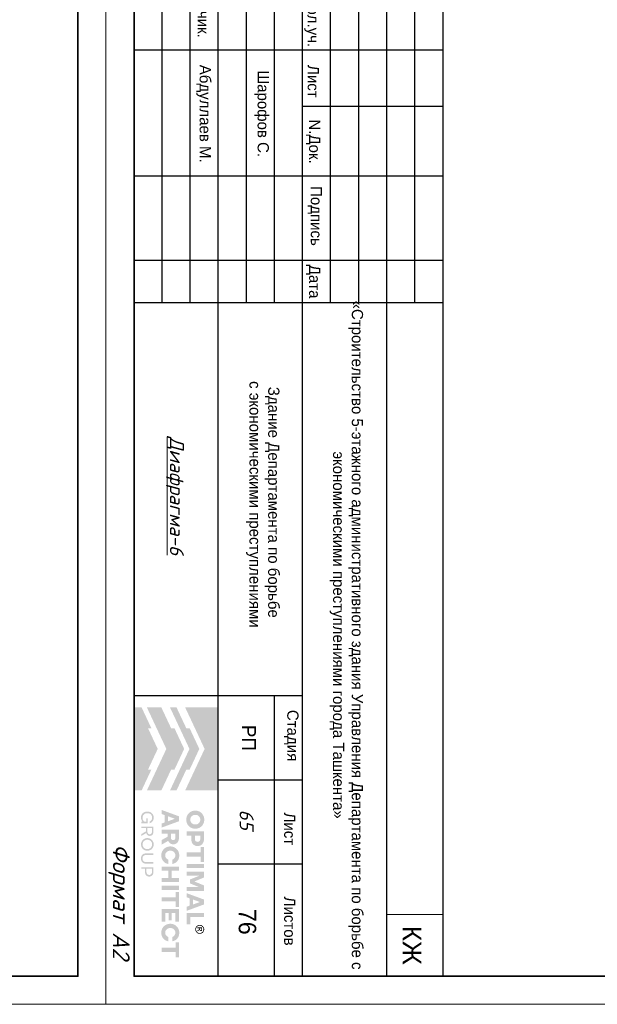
# Model space of a CAD drawing. Header units: millimetres. Extents: x -33345 to 4712671, y -3392 to 121473.
# Tile 1036 of 1056: x 4147090 to 4157375, y 44501 to 62040. Entities that reach past the tile are written whole.
import ezdxf

# ---------------------------------------------------------------- set-up
doc = ezdxf.new("R2010")
doc.units = ezdxf.units.MM
doc.layers.add('_линия', color=7, linetype='Continuous')
doc.layers.add('A Текст', color=250, linetype='Continuous', lineweight=20)
doc.layers.add('Текст', color=7, linetype='Continuous', lineweight=20)
doc.styles.add('ISOCPEUR', font='isocpeui.ttf', dxfattribs={"height": 300})
doc.styles.get("Standard").update_dxf_attribs({"font": 'arial.ttf'})
doc.styles.add('X-U-RW-01$0$StyleROMANS', font='GOTHIC.TTF')
doc.styles.add('Конструктор', font='isocpeui.ttf', dxfattribs={"height": 200})
doc.styles.add('Тохир', font='isocpeui.ttf', dxfattribs={"oblique": 2, "height": 250})

# ---------------------------------------------------------------- blocks, each defined once
blk = doc.blocks.new('srhet')
at = {"lineweight": 20}
blk.add_lwpolyline([(-49807960, 24193266), (-49748560, 24193266), (-49748560, 24235266), (-49807960, 24235266)], close=True, dxfattribs=at)
at = {"lineweight": 35}
blk.add_lwpolyline([(-49805960, 24193766), (-49749060, 24193766), (-49749060, 24234766), (-49805960, 24234766)], close=True, dxfattribs=at)
at = {"layer": '_линия', "color": 18, "lineweight": 0, "insert": (-49751418, 24193689), "char_height": 300, "width": 2427.67, "attachment_point": 1, "style": 'Тохир'}
blk.add_mtext('Формат А2', dxfattribs=at)
blk = doc.blocks.new('logo')
at = {"true_color": 0x90e0ed}
h = blk.add_hatch(color=141, dxfattribs=at)
h.dxf.hatch_style = 1
h.paths.add_polyline_path([(5.672, 5.668), (0.009, 5.668), (0.009, 3.483), (1.425, 4.147), (2.84, 4.81), (4.256, 4.147), (5.672, 3.483)])
at = {"true_color": 0x212121}
h = blk.add_hatch(color=250, dxfattribs=at)
h.dxf.hatch_style = 1
h.paths.add_polyline_path([(8.107, 4.61), (8.086, 4.63), (8.064, 4.649), (8.041, 4.667), (8.017, 4.683), (7.992, 4.699), (7.967, 4.713), (7.94, 4.726), (7.912, 4.738), (7.884, 4.749), (7.855, 4.759), (7.825, 4.766), (7.795, 4.773), (7.763, 4.778), (7.732, 4.782), (7.7, 4.784), (7.667, 4.785), (7.634, 4.784), (7.602, 4.782), (7.571, 4.778), (7.54, 4.773), (7.51, 4.766), (7.48, 4.758), (7.451, 4.749), (7.422, 4.738), (7.394, 4.725), (7.367, 4.712), (7.341, 4.697), (7.316, 4.682), (7.292, 4.665), (7.269, 4.648), (7.247, 4.629), (7.226, 4.609), (7.206, 4.588), (7.187, 4.566), (7.169, 4.544), (7.153, 4.52), (7.137, 4.495), (7.122, 4.47), (7.109, 4.443), (7.097, 4.416), (7.086, 4.387), (7.076, 4.359), (7.068, 4.329), (7.061, 4.299), (7.056, 4.268), (7.053, 4.237), (7.05, 4.205), (7.05, 4.173), (7.05, 4.14), (7.053, 4.108), (7.056, 4.077), (7.061, 4.047), (7.068, 4.016), (7.076, 3.987), (7.086, 3.958), (7.097, 3.93), (7.109, 3.903), (7.122, 3.876), (7.137, 3.85), (7.153, 3.826), (7.169, 3.802), (7.187, 3.779), (7.206, 3.757), (7.226, 3.736), (7.247, 3.716), (7.269, 3.697), (7.292, 3.679), (7.316, 3.662), (7.341, 3.647), (7.367, 3.633), (7.394, 3.619), (7.422, 3.607), (7.451, 3.596), (7.48, 3.587), (7.51, 3.579), (7.54, 3.573), (7.571, 3.568), (7.602, 3.564), (7.634, 3.562), (7.667, 3.561), (7.7, 3.562), (7.732, 3.564), (7.763, 3.568), (7.795, 3.573), (7.825, 3.579), (7.855, 3.587), (7.884, 3.596), (7.912, 3.607), (7.94, 3.619), (7.967, 3.633), (7.992, 3.647), (8.017, 3.662), (8.041, 3.679), (8.064, 3.697), (8.086, 3.716), (8.107, 3.736), (8.127, 3.757), (8.146, 3.779), (8.164, 3.802), (8.181, 3.826), (8.196, 3.85), (8.211, 3.876), (8.224, 3.903), (8.237, 3.93), (8.248, 3.958), (8.257, 3.987), (8.265, 4.016), (8.272, 4.047), (8.277, 4.077), (8.281, 4.108), (8.283, 4.14), (8.284, 4.173), (8.283, 4.205), (8.281, 4.237), (8.277, 4.268), (8.272, 4.299), (8.265, 4.329), (8.257, 4.359), (8.248, 4.387), (8.237, 4.416), (8.224, 4.443), (8.211, 4.47), (8.196, 4.495), (8.181, 4.52), (8.164, 4.544), (8.146, 4.567), (8.127, 4.589)])
h.paths.add_polyline_path([(7.841, 4.464), (7.854, 4.455), (7.867, 4.446), (7.879, 4.436), (7.891, 4.426), (7.902, 4.415), (7.913, 4.403), (7.923, 4.391), (7.933, 4.379), (7.942, 4.366), (7.95, 4.352), (7.958, 4.338), (7.965, 4.324), (7.972, 4.308), (7.977, 4.293), (7.982, 4.277), (7.987, 4.261), (7.99, 4.244), (7.993, 4.228), (7.995, 4.21), (7.996, 4.193), (7.996, 4.175), (7.996, 4.157), (7.995, 4.139), (7.993, 4.121), (7.99, 4.104), (7.987, 4.088), (7.982, 4.071), (7.977, 4.055), (7.972, 4.039), (7.965, 4.024), (7.958, 4.009), (7.95, 3.994), (7.942, 3.981), (7.933, 3.967), (7.923, 3.955), (7.913, 3.942), (7.902, 3.931), (7.891, 3.92), (7.879, 3.909), (7.867, 3.9), (7.854, 3.891), (7.841, 3.882), (7.827, 3.874), (7.813, 3.867), (7.798, 3.86), (7.783, 3.854), (7.767, 3.849), (7.751, 3.844), (7.735, 3.841), (7.718, 3.838), (7.701, 3.836), (7.684, 3.835), (7.667, 3.834), (7.649, 3.835), (7.632, 3.836), (7.615, 3.838), (7.598, 3.841), (7.582, 3.844), (7.566, 3.849), (7.551, 3.854), (7.535, 3.86), (7.521, 3.867), (7.506, 3.874), (7.492, 3.882), (7.479, 3.891), (7.466, 3.9), (7.454, 3.909), (7.442, 3.92), (7.431, 3.931), (7.42, 3.942), (7.41, 3.955), (7.4, 3.967), (7.391, 3.981), (7.383, 3.994), (7.375, 4.009), (7.368, 4.024), (7.362, 4.039), (7.356, 4.055), (7.351, 4.071), (7.347, 4.088), (7.343, 4.104), (7.34, 4.121), (7.338, 4.139), (7.337, 4.157), (7.337, 4.175), (7.337, 4.193), (7.338, 4.21), (7.34, 4.228), (7.343, 4.244), (7.347, 4.261), (7.351, 4.277), (7.356, 4.293), (7.362, 4.308), (7.368, 4.324), (7.375, 4.338), (7.383, 4.352), (7.391, 4.366), (7.4, 4.379), (7.41, 4.391), (7.42, 4.403), (7.431, 4.415), (7.442, 4.426), (7.454, 4.436), (7.466, 4.446), (7.479, 4.455), (7.492, 4.464), (7.506, 4.472), (7.521, 4.479), (7.535, 4.486), (7.551, 4.492), (7.566, 4.497), (7.582, 4.501), (7.598, 4.505), (7.615, 4.508), (7.632, 4.51), (7.649, 4.511), (7.667, 4.511), (7.684, 4.511), (7.701, 4.51), (7.718, 4.508), (7.735, 4.505), (7.751, 4.501), (7.767, 4.497), (7.783, 4.492), (7.798, 4.486), (7.813, 4.479), (7.827, 4.472)], flags=16)
h.paths.add_polyline_path([(9.335, 4.648), (9.319, 4.662), (9.301, 4.675), (9.283, 4.687), (9.264, 4.698), (9.245, 4.709), (9.224, 4.719), (9.203, 4.728), (9.181, 4.736), (9.158, 4.743), (9.134, 4.749), (9.11, 4.755), (9.085, 4.759), (9.059, 4.762), (9.032, 4.765), (9.005, 4.766), (8.977, 4.767), (8.47, 4.767), (8.47, 3.579), (8.75, 3.579), (8.75, 3.898), (8.977, 3.898), (9.005, 3.898), (9.032, 3.9), (9.059, 3.902), (9.085, 3.906), (9.11, 3.91), (9.134, 3.915), (9.158, 3.921), (9.181, 3.928), (9.203, 3.936), (9.224, 3.945), (9.245, 3.954), (9.264, 3.965), (9.283, 3.976), (9.301, 3.988), (9.319, 4.001), (9.335, 4.014), (9.35, 4.029), (9.365, 4.044), (9.379, 4.059), (9.391, 4.076), (9.403, 4.093), (9.414, 4.111), (9.424, 4.13), (9.432, 4.15), (9.44, 4.17), (9.447, 4.191), (9.453, 4.212), (9.458, 4.234), (9.461, 4.257), (9.464, 4.28), (9.466, 4.304), (9.466, 4.329), (9.466, 4.353), (9.464, 4.377), (9.461, 4.401), (9.458, 4.424), (9.453, 4.446), (9.447, 4.468), (9.44, 4.489), (9.432, 4.51), (9.424, 4.53), (9.414, 4.549), (9.403, 4.567), (9.391, 4.585), (9.379, 4.602), (9.365, 4.618), (9.35, 4.633)])
h.paths.add_polyline_path([(8.75, 4.511), (8.959, 4.511), (8.984, 4.511), (9.008, 4.508), (9.031, 4.505), (9.052, 4.499), (9.071, 4.492), (9.09, 4.484), (9.106, 4.474), (9.121, 4.463), (9.135, 4.45), (9.147, 4.436), (9.156, 4.421), (9.165, 4.404), (9.171, 4.387), (9.175, 4.368), (9.178, 4.348), (9.179, 4.327), (9.178, 4.306), (9.175, 4.287), (9.171, 4.268), (9.165, 4.251), (9.156, 4.235), (9.147, 4.22), (9.135, 4.206), (9.121, 4.193), (9.106, 4.182), (9.09, 4.172), (9.071, 4.164), (9.052, 4.157), (9.031, 4.151), (9.008, 4.148), (8.984, 4.145), (8.959, 4.144), (8.75, 4.144)], flags=16)
h.paths.add_polyline_path([(10.558, 4.767), (9.528, 4.767), (9.528, 4.529), (9.904, 4.529), (9.904, 3.579), (10.182, 3.579), (10.182, 4.529), (10.558, 4.529)])
h.paths.add_polyline_path([(10.975, 4.767), (10.695, 4.767), (10.695, 3.579), (10.975, 3.579)])
h.paths.add_polyline_path([(11.611, 4.767), (11.223, 4.767), (11.223, 3.579), (11.498, 3.579), (11.498, 4.426), (11.751, 3.806), (12.012, 3.806), (12.267, 4.426), (12.267, 3.579), (12.542, 3.579), (12.542, 4.767), (12.154, 4.767), (11.882, 4.116)])
h.paths.add_polyline_path([(13.451, 4.767), (13.116, 4.767), (12.68, 3.579), (12.959, 3.579), (13.038, 3.799), (13.529, 3.799), (13.609, 3.579), (13.888, 3.579)])
h.paths.add_polyline_path([(13.285, 4.487), (13.457, 4.01), (13.111, 4.01)], flags=16)
h.paths.add_polyline_path([(14.306, 4.767), (14.026, 4.767), (14.026, 3.579), (14.808, 3.579), (14.808, 3.827), (14.306, 3.827)])
h.paths.add_polyline_path([(15.871, 2.84), (15.857, 2.86), (15.841, 2.879), (15.825, 2.898), (15.808, 2.916), (15.79, 2.933), (15.771, 2.949), (15.752, 2.964), (15.731, 2.978), (15.71, 2.992), (15.688, 3.004), (15.666, 3.016), (15.643, 3.027), (15.619, 3.037), (15.594, 3.046), (15.569, 3.053), (15.543, 3.06), (15.516, 3.066), (15.49, 3.071), (15.462, 3.074), (15.434, 3.077), (15.406, 3.079), (15.377, 3.079), (15.344, 3.078), (15.312, 3.076), (15.281, 3.072), (15.25, 3.067), (15.22, 3.061), (15.191, 3.052), (15.162, 3.043), (15.134, 3.031), (15.106, 3.019), (15.08, 3.005), (15.054, 2.991), (15.03, 2.975), (15.006, 2.958), (14.984, 2.94), (14.962, 2.921), (14.942, 2.901), (14.922, 2.88), (14.903, 2.858), (14.886, 2.835), (14.869, 2.811), (14.854, 2.787), (14.84, 2.761), (14.827, 2.734), (14.815, 2.707), (14.804, 2.679), (14.795, 2.65), (14.787, 2.621), (14.78, 2.591), (14.775, 2.561), (14.772, 2.53), (14.769, 2.499), (14.769, 2.468), (14.769, 2.436), (14.772, 2.405), (14.775, 2.374), (14.78, 2.344), (14.787, 2.314), (14.795, 2.285), (14.804, 2.256), (14.815, 2.228), (14.827, 2.201), (14.84, 2.174), (14.854, 2.149), (14.869, 2.124), (14.886, 2.1), (14.903, 2.077), (14.922, 2.055), (14.942, 2.034), (14.962, 2.014), (14.984, 1.995), (15.006, 1.977), (15.03, 1.96), (15.054, 1.945), (15.08, 1.93), (15.106, 1.916), (15.134, 1.904), (15.162, 1.893), (15.191, 1.883), (15.22, 1.875), (15.25, 1.868), (15.281, 1.863), (15.312, 1.859), (15.344, 1.857), (15.377, 1.856), (15.406, 1.856), (15.434, 1.858), (15.462, 1.861), (15.49, 1.864), (15.516, 1.869), (15.543, 1.875), (15.569, 1.882), (15.594, 1.89), (15.619, 1.898), (15.643, 1.908), (15.666, 1.919), (15.688, 1.931), (15.71, 1.943), (15.731, 1.957), (15.752, 1.971), (15.771, 1.986), (15.79, 2.002), (15.808, 2.019), (15.825, 2.037), (15.841, 2.056), (15.857, 2.075), (15.871, 2.096), (15.885, 2.117), (15.898, 2.139), (15.91, 2.161), (15.921, 2.185), (15.93, 2.209), (15.939, 2.233), (15.947, 2.259), (15.953, 2.284), (15.959, 2.311), (15.964, 2.338), (15.668, 2.338), (15.659, 2.314), (15.649, 2.291), (15.638, 2.269), (15.625, 2.249), (15.61, 2.23), (15.594, 2.213), (15.576, 2.196), (15.557, 2.181), (15.536, 2.168), (15.515, 2.156), (15.493, 2.146), (15.471, 2.138), (15.448, 2.132), (15.424, 2.127), (15.4, 2.125), (15.375, 2.124), (15.358, 2.124), (15.342, 2.125), (15.326, 2.127), (15.31, 2.13), (15.294, 2.134), (15.279, 2.139), (15.264, 2.144), (15.249, 2.15), (15.235, 2.157), (15.221, 2.165), (15.207, 2.173), (15.195, 2.182), (15.182, 2.191), (15.17, 2.201), (15.159, 2.212), (15.148, 2.223), (15.138, 2.235), (15.128, 2.247), (15.119, 2.26), (15.11, 2.273), (15.102, 2.287), (15.094, 2.302), (15.087, 2.316), (15.081, 2.332), (15.075, 2.348), (15.07, 2.364), (15.066, 2.381), (15.062, 2.397), (15.059, 2.414), (15.057, 2.432), (15.056, 2.45), (15.056, 2.468), (15.056, 2.486), (15.057, 2.503), (15.059, 2.521), (15.062, 2.538), (15.066, 2.555), (15.07, 2.571), (15.075, 2.587), (15.081, 2.603), (15.087, 2.619), (15.094, 2.634), (15.102, 2.648), (15.11, 2.662), (15.119, 2.675), (15.128, 2.688), (15.138, 2.7), (15.148, 2.712), (15.159, 2.723), (15.17, 2.734), (15.182, 2.744), (15.195, 2.753), (15.207, 2.762), (15.221, 2.77), (15.235, 2.778), (15.249, 2.785), (15.264, 2.791), (15.279, 2.797), (15.294, 2.801), (15.31, 2.805), (15.326, 2.808), (15.342, 2.81), (15.358, 2.811), (15.375, 2.812), (15.4, 2.811), (15.424, 2.808), (15.448, 2.803), (15.471, 2.797), (15.493, 2.789), (15.515, 2.779), (15.536, 2.767), (15.557, 2.754), (15.576, 2.739), (15.594, 2.722), (15.61, 2.705), (15.625, 2.686), (15.638, 2.666), (15.649, 2.644), (15.659, 2.621), (15.668, 2.597), (15.964, 2.597), (15.959, 2.624), (15.953, 2.651), (15.947, 2.677), (15.939, 2.702), (15.93, 2.726), (15.921, 2.75), (15.91, 2.774), (15.898, 2.796), (15.885, 2.818)])
h.paths.add_polyline_path([(14.632, 3.061), (13.76, 3.061), (13.76, 1.874), (14.632, 1.874), (14.632, 2.122), (14.04, 2.122), (14.04, 2.359), (14.528, 2.359), (14.528, 2.572), (14.04, 2.572), (14.04, 2.813), (14.632, 2.813)])
h.paths.add_polyline_path([(13.624, 3.061), (12.593, 3.061), (12.593, 2.824), (12.969, 2.824), (12.969, 1.874), (13.248, 1.874), (13.248, 2.824), (13.624, 2.824)])
h.paths.add_polyline_path([(12.457, 3.061), (12.177, 3.061), (12.177, 1.874), (12.457, 1.874)])
h.paths.add_polyline_path([(11.929, 3.061), (11.648, 3.061), (11.648, 2.572), (11.147, 2.572), (11.147, 3.061), (10.867, 3.061), (10.867, 1.874), (11.147, 1.874), (11.147, 2.329), (11.648, 2.329), (11.648, 1.874), (11.929, 1.874)])
h.paths.add_polyline_path([(10.624, 2.796), (10.611, 2.818), (10.597, 2.84), (10.583, 2.86), (10.567, 2.879), (10.551, 2.898), (10.534, 2.916), (10.516, 2.933), (10.497, 2.949), (10.477, 2.964), (10.457, 2.978), (10.436, 2.992), (10.414, 3.004), (10.392, 3.016), (10.368, 3.027), (10.344, 3.037), (10.32, 3.046), (10.294, 3.053), (10.269, 3.06), (10.242, 3.066), (10.215, 3.071), (10.188, 3.074), (10.16, 3.077), (10.132, 3.079), (10.103, 3.079), (10.07, 3.078), (10.038, 3.076), (10.007, 3.072), (9.976, 3.067), (9.946, 3.061), (9.917, 3.052), (9.888, 3.043), (9.86, 3.031), (9.832, 3.019), (9.806, 3.005), (9.78, 2.991), (9.756, 2.975), (9.732, 2.958), (9.71, 2.94), (9.688, 2.921), (9.667, 2.901), (9.648, 2.88), (9.629, 2.858), (9.612, 2.835), (9.595, 2.811), (9.58, 2.787), (9.566, 2.761), (9.553, 2.734), (9.541, 2.707), (9.53, 2.679), (9.52, 2.65), (9.512, 2.621), (9.506, 2.591), (9.501, 2.561), (9.497, 2.53), (9.495, 2.499), (9.494, 2.468), (9.495, 2.436), (9.497, 2.405), (9.501, 2.374), (9.506, 2.344), (9.512, 2.314), (9.52, 2.285), (9.53, 2.256), (9.541, 2.228), (9.553, 2.201), (9.566, 2.174), (9.58, 2.149), (9.595, 2.124), (9.612, 2.1), (9.629, 2.077), (9.648, 2.055), (9.667, 2.034), (9.688, 2.014), (9.71, 1.995), (9.732, 1.977), (9.756, 1.96), (9.78, 1.945), (9.806, 1.93), (9.832, 1.916), (9.86, 1.904), (9.888, 1.893), (9.917, 1.883), (9.946, 1.875), (9.976, 1.868), (10.007, 1.863), (10.038, 1.859), (10.07, 1.857), (10.103, 1.856), (10.132, 1.856), (10.16, 1.858), (10.188, 1.861), (10.215, 1.864), (10.242, 1.869), (10.269, 1.875), (10.294, 1.882), (10.32, 1.89), (10.344, 1.898), (10.368, 1.908), (10.392, 1.919), (10.414, 1.931), (10.436, 1.943), (10.457, 1.957), (10.477, 1.971), (10.497, 1.986), (10.516, 2.002), (10.534, 2.019), (10.551, 2.037), (10.567, 2.056), (10.583, 2.075), (10.597, 2.096), (10.611, 2.117), (10.624, 2.139), (10.636, 2.161), (10.646, 2.185), (10.656, 2.209), (10.665, 2.233), (10.673, 2.259), (10.679, 2.284), (10.685, 2.311), (10.689, 2.338), (10.393, 2.338), (10.385, 2.314), (10.375, 2.291), (10.364, 2.269), (10.351, 2.249), (10.336, 2.23), (10.32, 2.213), (10.302, 2.196), (10.282, 2.181), (10.262, 2.168), (10.241, 2.156), (10.219, 2.146), (10.197, 2.138), (10.174, 2.132), (10.15, 2.127), (10.126, 2.125), (10.101, 2.124), (10.084, 2.124), (10.068, 2.125), (10.052, 2.127), (10.036, 2.13), (10.02, 2.134), (10.005, 2.139), (9.99, 2.144), (9.975, 2.15), (9.961, 2.157), (9.947, 2.165), (9.933, 2.173), (9.92, 2.182), (9.908, 2.191), (9.896, 2.201), (9.885, 2.212), (9.874, 2.223), (9.864, 2.235), (9.854, 2.247), (9.844, 2.26), (9.836, 2.273), (9.828, 2.287), (9.82, 2.302), (9.813, 2.316), (9.806, 2.332), (9.801, 2.348), (9.796, 2.364), (9.791, 2.381), (9.788, 2.397), (9.785, 2.414), (9.783, 2.432), (9.782, 2.45), (9.782, 2.468), (9.782, 2.486), (9.783, 2.503), (9.785, 2.521), (9.788, 2.538), (9.791, 2.555), (9.796, 2.571), (9.801, 2.587), (9.806, 2.603), (9.813, 2.619), (9.82, 2.634), (9.828, 2.648), (9.836, 2.662), (9.844, 2.675), (9.854, 2.688), (9.864, 2.7), (9.874, 2.712), (9.885, 2.723), (9.896, 2.734), (9.908, 2.744), (9.92, 2.753), (9.933, 2.762), (9.947, 2.77), (9.961, 2.778), (9.975, 2.785), (9.99, 2.791), (10.005, 2.797), (10.02, 2.801), (10.036, 2.805), (10.052, 2.808), (10.068, 2.81), (10.084, 2.811), (10.101, 2.812), (10.126, 2.811), (10.15, 2.808), (10.174, 2.803), (10.197, 2.797), (10.219, 2.789), (10.241, 2.779), (10.262, 2.767), (10.282, 2.754), (10.302, 2.739), (10.32, 2.722), (10.336, 2.705), (10.351, 2.686), (10.364, 2.666), (10.375, 2.644), (10.385, 2.621), (10.393, 2.597), (10.689, 2.597), (10.685, 2.624), (10.679, 2.651), (10.673, 2.677), (10.665, 2.702), (10.656, 2.726), (10.646, 2.75), (10.636, 2.774)])
h.paths.add_polyline_path([(9.251, 2.936), (9.221, 2.962), (9.189, 2.986), (9.153, 3.006), (9.113, 3.023), (9.07, 3.037), (9.024, 3.047), (8.974, 3.055), (8.921, 3.06), (8.865, 3.061), (8.347, 3.061), (8.347, 1.874), (8.628, 1.874), (8.628, 2.294), (8.826, 2.294), (9.057, 1.874), (9.372, 1.874), (9.108, 2.335), (9.136, 2.346), (9.162, 2.359), (9.187, 2.374), (9.21, 2.39), (9.231, 2.407), (9.25, 2.425), (9.268, 2.445), (9.284, 2.466), (9.299, 2.488), (9.311, 2.512), (9.322, 2.537), (9.33, 2.563), (9.337, 2.59), (9.342, 2.619), (9.345, 2.649), (9.346, 2.68), (9.344, 2.725), (9.338, 2.766), (9.328, 2.805), (9.315, 2.842), (9.297, 2.876), (9.276, 2.907)])
h.paths.add_polyline_path([(8.949, 2.802), (8.967, 2.796), (8.984, 2.789), (8.999, 2.781), (9.012, 2.772), (9.024, 2.761), (9.035, 2.75), (9.044, 2.737), (9.051, 2.724), (9.056, 2.709), (9.06, 2.693), (9.063, 2.677), (9.064, 2.659), (9.063, 2.642), (9.06, 2.626), (9.056, 2.61), (9.051, 2.596), (9.044, 2.582), (9.035, 2.57), (9.024, 2.559), (9.012, 2.548), (8.999, 2.539), (8.984, 2.531), (8.967, 2.524), (8.949, 2.518), (8.93, 2.514), (8.909, 2.511), (8.887, 2.509), (8.863, 2.508), (8.628, 2.508), (8.628, 2.812), (8.863, 2.812), (8.887, 2.811), (8.909, 2.809), (8.93, 2.806)], flags=16)
h.paths.add_polyline_path([(7.773, 3.061), (7.438, 3.061), (7.002, 1.874), (7.28, 1.874), (7.36, 2.093), (7.851, 2.093), (7.931, 1.874), (8.209, 1.874)])
h.paths.add_polyline_path([(7.606, 2.781), (7.778, 2.304), (7.433, 2.304)], flags=16)
h.paths.add_polyline_path([(17.059, 3.061), (16.029, 3.061), (16.029, 2.824), (16.405, 2.824), (16.405, 1.874), (16.683, 1.874), (16.683, 2.824), (17.059, 2.824)])
at = {"true_color": 0xa7a9ac}
h = blk.add_hatch(color=253, dxfattribs=at)
h.dxf.hatch_style = 1
h.paths.add_polyline_path([(15.277, 4.754), (15.255, 4.763), (15.232, 4.77), (15.208, 4.776), (15.185, 4.779), (15.164, 4.781), (15.162, 4.781), (15.138, 4.781), (15.127, 4.78), (15.114, 4.779), (15.101, 4.777), (15.088, 4.775), (15.076, 4.772), (15.063, 4.769), (15.05, 4.765), (15.038, 4.76), (15.026, 4.755), (14.997, 4.739), (14.969, 4.721), (14.945, 4.701), (14.923, 4.679), (14.903, 4.654), (14.886, 4.628), (14.872, 4.599), (14.86, 4.567), (14.856, 4.553), (14.853, 4.539), (14.85, 4.525), (14.848, 4.51), (14.847, 4.496), (14.847, 4.481), (14.847, 4.466), (14.848, 4.452), (14.851, 4.426), (14.857, 4.402), (14.864, 4.378), (14.873, 4.355), (14.884, 4.333), (14.896, 4.312), (14.911, 4.291), (14.928, 4.272), (14.94, 4.259), (14.954, 4.247), (14.968, 4.236), (14.982, 4.225), (14.997, 4.216), (15.013, 4.207), (15.029, 4.2), (15.046, 4.193), (15.064, 4.187), (15.082, 4.182), (15.1, 4.179), (15.119, 4.176), (15.14, 4.175), (15.16, 4.175), (15.181, 4.176), (15.202, 4.179), (15.222, 4.183), (15.241, 4.188), (15.26, 4.195), (15.279, 4.203), (15.297, 4.212), (15.314, 4.222), (15.331, 4.234), (15.347, 4.247), (15.364, 4.263), (15.38, 4.28), (15.395, 4.298), (15.408, 4.317), (15.419, 4.337), (15.429, 4.358), (15.437, 4.38), (15.444, 4.403), (15.448, 4.418), (15.45, 4.433), (15.452, 4.448), (15.453, 4.463), (15.454, 4.466), (15.454, 4.49), (15.453, 4.501), (15.45, 4.523), (15.446, 4.544), (15.441, 4.565), (15.434, 4.586), (15.426, 4.605), (15.416, 4.624), (15.405, 4.643), (15.392, 4.661), (15.38, 4.676), (15.368, 4.69), (15.354, 4.703), (15.34, 4.715), (15.326, 4.726), (15.31, 4.736), (15.294, 4.745)])
h.paths.add_polyline_path([(15.249, 4.711), (15.292, 4.687), (15.329, 4.657), (15.36, 4.619), (15.383, 4.576), (15.398, 4.529), (15.403, 4.478), (15.398, 4.427), (15.383, 4.379), (15.36, 4.336), (15.329, 4.299), (15.291, 4.268), (15.248, 4.245), (15.2, 4.23), (15.149, 4.225), (15.099, 4.23), (15.051, 4.245), (15.009, 4.268), (14.971, 4.299), (14.941, 4.337), (14.917, 4.38), (14.903, 4.427), (14.897, 4.478), (14.903, 4.529), (14.917, 4.576), (14.941, 4.619), (14.972, 4.657), (15.009, 4.688), (15.052, 4.711), (15.099, 4.726), (15.15, 4.731), (15.201, 4.726)], flags=16)
h.paths.add_polyline_path([(15.197, 4.632), (15.209, 4.629), (15.219, 4.625), (15.227, 4.621), (15.235, 4.616), (15.242, 4.61), (15.249, 4.603), (15.254, 4.596), (15.259, 4.587), (15.263, 4.578), (15.267, 4.565), (15.269, 4.553), (15.269, 4.541), (15.267, 4.529), (15.264, 4.518), (15.259, 4.507), (15.252, 4.496), (15.244, 4.486), (15.238, 4.48), (15.232, 4.475), (15.225, 4.471), (15.218, 4.467), (15.211, 4.464), (15.203, 4.461), (15.196, 4.459), (15.187, 4.458), (15.177, 4.456), (15.177, 4.456), (15.189, 4.449), (15.197, 4.445), (15.203, 4.439), (15.209, 4.433), (15.215, 4.426), (15.226, 4.413), (15.235, 4.399), (15.245, 4.386), (15.254, 4.372), (15.29, 4.313), (15.291, 4.311), (15.289, 4.31), (15.23, 4.31), (15.226, 4.312), (15.182, 4.389), (15.157, 4.425), (15.152, 4.43), (15.147, 4.435), (15.141, 4.439), (15.135, 4.442), (15.129, 4.445), (15.122, 4.447), (15.115, 4.448), (15.107, 4.448), (15.072, 4.449), (15.07, 4.449), (15.07, 4.311), (15.018, 4.311), (15.018, 4.636), (15.02, 4.637), (15.161, 4.635), (15.173, 4.635), (15.185, 4.634)], flags=0)
h.paths.add_polyline_path([(15.178, 4.588), (15.187, 4.584), (15.196, 4.579), (15.2, 4.576), (15.203, 4.572), (15.206, 4.568), (15.209, 4.564), (15.211, 4.559), (15.212, 4.554), (15.213, 4.549), (15.213, 4.544), (15.213, 4.538), (15.212, 4.533), (15.211, 4.528), (15.209, 4.523), (15.206, 4.518), (15.203, 4.514), (15.199, 4.51), (15.195, 4.506), (15.19, 4.503), (15.184, 4.5), (15.178, 4.499), (15.173, 4.497), (15.161, 4.495), (15.15, 4.494), (15.138, 4.494), (15.127, 4.494), (15.074, 4.493), (15.071, 4.493), (15.071, 4.592), (15.096, 4.592), (15.159, 4.591), (15.169, 4.59)], flags=0)
h.paths.add_polyline_path([(15.267, 4.565), (15.263, 4.578), (15.259, 4.587), (15.254, 4.596), (15.249, 4.603), (15.242, 4.61), (15.235, 4.616), (15.227, 4.621), (15.219, 4.625), (15.209, 4.629), (15.197, 4.632), (15.185, 4.634), (15.173, 4.635), (15.161, 4.635), (15.02, 4.637), (15.018, 4.636), (15.018, 4.311), (15.07, 4.311), (15.07, 4.449), (15.072, 4.449), (15.107, 4.448), (15.115, 4.448), (15.122, 4.447), (15.129, 4.445), (15.135, 4.442), (15.141, 4.439), (15.147, 4.435), (15.152, 4.43), (15.157, 4.425), (15.182, 4.389), (15.226, 4.312), (15.23, 4.31), (15.289, 4.31), (15.291, 4.311), (15.29, 4.313), (15.254, 4.372), (15.245, 4.386), (15.235, 4.399), (15.226, 4.413), (15.215, 4.426), (15.209, 4.433), (15.203, 4.439), (15.197, 4.445), (15.189, 4.449), (15.177, 4.456), (15.187, 4.458), (15.196, 4.459), (15.203, 4.461), (15.211, 4.464), (15.218, 4.467), (15.225, 4.471), (15.232, 4.475), (15.238, 4.48), (15.244, 4.486), (15.252, 4.496), (15.259, 4.507), (15.264, 4.518), (15.267, 4.529), (15.269, 4.541), (15.269, 4.553)], flags=0)
at = {"true_color": 0x1f2877}
h = blk.add_hatch(color=166, dxfattribs=at)
h.dxf.hatch_style = 1
h.paths.add_polyline_path([(2.84, 4.449), (1.425, 3.786), (1.425, 3.558), (0.009, 2.894), (0.009, 2.448), (1.425, 3.112), (2.84, 3.775), (4.256, 3.112), (5.672, 2.448), (5.672, 2.894), (4.256, 3.558), (4.256, 3.786)])
h.paths.add_polyline_path([(2.84, 3.415), (1.425, 2.751), (1.425, 2.523), (0.009, 1.86), (0.009, 0.873), (1.425, 1.536), (2.84, 2.199), (4.256, 1.536), (5.672, 0.873), (5.672, 1.86), (4.256, 2.523), (4.256, 2.751)])
h.paths.add_polyline_path([(2.84, 1.611), (1.425, 0.947), (1.425, 1.176), (0.009, 0.512), (0.009, 0.005), (5.672, 0.005), (5.672, 0.512), (4.256, 1.176), (4.256, 0.947)])
at = {"true_color": 0xa7a9ac}
h = blk.add_hatch(color=253, dxfattribs=at)
h.dxf.hatch_style = 1
h.paths.add_polyline_path([(15.242, 4.61), (15.235, 4.616), (15.227, 4.621), (15.219, 4.625), (15.209, 4.629), (15.197, 4.632), (15.185, 4.634), (15.173, 4.635), (15.161, 4.635), (15.02, 4.637), (15.018, 4.636), (15.018, 4.311), (15.07, 4.311), (15.07, 4.449), (15.072, 4.449), (15.107, 4.448), (15.115, 4.448), (15.122, 4.447), (15.129, 4.445), (15.135, 4.442), (15.141, 4.439), (15.147, 4.435), (15.152, 4.43), (15.157, 4.425), (15.182, 4.389), (15.226, 4.312), (15.23, 4.31), (15.289, 4.31), (15.291, 4.311), (15.29, 4.313), (15.254, 4.372), (15.245, 4.386), (15.235, 4.399), (15.226, 4.413), (15.215, 4.426), (15.209, 4.433), (15.203, 4.439), (15.197, 4.445), (15.189, 4.449), (15.177, 4.456), (15.187, 4.458), (15.196, 4.459), (15.203, 4.461), (15.211, 4.464), (15.218, 4.467), (15.225, 4.471), (15.232, 4.475), (15.238, 4.48), (15.244, 4.486), (15.252, 4.496), (15.259, 4.507), (15.264, 4.518), (15.267, 4.529), (15.269, 4.541), (15.269, 4.553), (15.267, 4.565), (15.263, 4.578), (15.259, 4.587), (15.254, 4.596), (15.249, 4.603)])
h.paths.add_polyline_path([(15.169, 4.59), (15.178, 4.588), (15.187, 4.584), (15.196, 4.579), (15.2, 4.576), (15.203, 4.572), (15.206, 4.568), (15.209, 4.564), (15.211, 4.559), (15.212, 4.554), (15.213, 4.549), (15.213, 4.544), (15.213, 4.538), (15.212, 4.533), (15.211, 4.528), (15.209, 4.523), (15.206, 4.518), (15.203, 4.514), (15.199, 4.51), (15.195, 4.506), (15.19, 4.503), (15.184, 4.5), (15.178, 4.499), (15.173, 4.497), (15.161, 4.495), (15.15, 4.494), (15.138, 4.494), (15.127, 4.494), (15.074, 4.493), (15.071, 4.493), (15.071, 4.592), (15.096, 4.592), (15.159, 4.591)], flags=16)
h = blk.add_hatch(color=253, dxfattribs=at)
h.dxf.hatch_style = 1
h.paths.add_polyline_path([(7.824, 1.219), (7.813, 1.23), (7.803, 1.24), (7.791, 1.249), (7.78, 1.258), (7.768, 1.267), (7.756, 1.275), (7.743, 1.283), (7.73, 1.29), (7.716, 1.297), (7.703, 1.303), (7.688, 1.309), (7.674, 1.314), (7.659, 1.319), (7.644, 1.323), (7.628, 1.326), (7.613, 1.329), (7.597, 1.332), (7.581, 1.334), (7.564, 1.335), (7.547, 1.336), (7.53, 1.336), (7.506, 1.335), (7.483, 1.334), (7.461, 1.331), (7.439, 1.328), (7.417, 1.323), (7.396, 1.317), (7.376, 1.31), (7.356, 1.302), (7.337, 1.293), (7.319, 1.284), (7.301, 1.273), (7.284, 1.262), (7.268, 1.25), (7.253, 1.237), (7.238, 1.224), (7.224, 1.21), (7.211, 1.195), (7.199, 1.179), (7.187, 1.163), (7.176, 1.146), (7.166, 1.129), (7.157, 1.11), (7.149, 1.092), (7.141, 1.073), (7.134, 1.053), (7.128, 1.033), (7.124, 1.012), (7.119, 0.991), (7.116, 0.97), (7.114, 0.949), (7.113, 0.927), (7.112, 0.904), (7.113, 0.88), (7.114, 0.857), (7.116, 0.834), (7.12, 0.811), (7.124, 0.789), (7.129, 0.768), (7.135, 0.747), (7.142, 0.727), (7.15, 0.707), (7.159, 0.688), (7.168, 0.67), (7.178, 0.652), (7.189, 0.636), (7.201, 0.62), (7.214, 0.605), (7.227, 0.59), (7.241, 0.577), (7.255, 0.564), (7.271, 0.552), (7.286, 0.54), (7.303, 0.53), (7.32, 0.52), (7.338, 0.511), (7.357, 0.503), (7.376, 0.496), (7.396, 0.49), (7.416, 0.485), (7.436, 0.48), (7.458, 0.477), (7.479, 0.475), (7.501, 0.473), (7.524, 0.473), (7.546, 0.473), (7.567, 0.474), (7.588, 0.476), (7.608, 0.479), (7.627, 0.483), (7.646, 0.488), (7.664, 0.493), (7.682, 0.5), (7.699, 0.507), (7.716, 0.514), (7.732, 0.523), (7.747, 0.532), (7.761, 0.541), (7.775, 0.551), (7.789, 0.562), (7.802, 0.574), (7.802, 0.485), (7.911, 0.485), (7.911, 0.921), (7.578, 0.921), (7.578, 0.827), (7.802, 0.827), (7.802, 0.709), (7.794, 0.695), (7.785, 0.681), (7.774, 0.668), (7.763, 0.656), (7.75, 0.645), (7.735, 0.634), (7.72, 0.624), (7.703, 0.615), (7.685, 0.606), (7.666, 0.599), (7.647, 0.593), (7.627, 0.588), (7.606, 0.584), (7.585, 0.581), (7.563, 0.58), (7.54, 0.579), (7.522, 0.579), (7.505, 0.58), (7.488, 0.582), (7.472, 0.585), (7.456, 0.588), (7.441, 0.592), (7.425, 0.597), (7.411, 0.602), (7.396, 0.608), (7.383, 0.615), (7.369, 0.622), (7.357, 0.63), (7.345, 0.639), (7.333, 0.648), (7.322, 0.658), (7.311, 0.668), (7.301, 0.679), (7.292, 0.69), (7.283, 0.702), (7.275, 0.715), (7.267, 0.728), (7.26, 0.741), (7.253, 0.756), (7.247, 0.77), (7.242, 0.786), (7.237, 0.801), (7.234, 0.817), (7.23, 0.834), (7.228, 0.851), (7.226, 0.868), (7.225, 0.886), (7.225, 0.904), (7.225, 0.921), (7.226, 0.938), (7.228, 0.954), (7.23, 0.97), (7.233, 0.986), (7.236, 1.001), (7.24, 1.016), (7.245, 1.031), (7.25, 1.046), (7.256, 1.06), (7.262, 1.074), (7.27, 1.087), (7.277, 1.099), (7.285, 1.112), (7.294, 1.123), (7.304, 1.135), (7.314, 1.145), (7.324, 1.155), (7.335, 1.165), (7.347, 1.174), (7.359, 1.182), (7.371, 1.19), (7.385, 1.197), (7.398, 1.204), (7.412, 1.21), (7.427, 1.215), (7.442, 1.22), (7.458, 1.223), (7.474, 1.226), (7.49, 1.228), (7.508, 1.229), (7.525, 1.23), (7.547, 1.229), (7.569, 1.227), (7.59, 1.224), (7.61, 1.219), (7.629, 1.214), (7.648, 1.207), (7.667, 1.199), (7.684, 1.189), (7.701, 1.178), (7.716, 1.166), (7.73, 1.154), (7.743, 1.14), (7.755, 1.125), (7.765, 1.109), (7.775, 1.091), (7.783, 1.073), (7.908, 1.073), (7.903, 1.089), (7.897, 1.104), (7.891, 1.118), (7.884, 1.132), (7.877, 1.146), (7.869, 1.159), (7.861, 1.172), (7.852, 1.185), (7.843, 1.197), (7.834, 1.208)])
h.paths.add_polyline_path([(8.756, 1.163), (8.751, 1.175), (8.746, 1.187), (8.74, 1.198), (8.733, 1.208), (8.725, 1.219), (8.717, 1.229), (8.709, 1.238), (8.7, 1.247), (8.69, 1.255), (8.68, 1.263), (8.669, 1.271), (8.658, 1.278), (8.646, 1.285), (8.634, 1.291), (8.621, 1.296), (8.608, 1.301), (8.594, 1.306), (8.579, 1.31), (8.565, 1.314), (8.549, 1.317), (8.534, 1.319), (8.517, 1.321), (8.501, 1.322), (8.484, 1.323), (8.466, 1.323), (8.136, 1.323), (8.136, 0.485), (8.245, 0.485), (8.245, 0.814), (8.464, 0.814), (8.654, 0.485), (8.783, 0.485), (8.579, 0.828), (8.602, 0.835), (8.623, 0.843), (8.643, 0.853), (8.662, 0.863), (8.679, 0.875), (8.695, 0.888), (8.709, 0.902), (8.723, 0.917), (8.734, 0.933), (8.744, 0.95), (8.753, 0.968), (8.76, 0.986), (8.766, 1.006), (8.769, 1.026), (8.772, 1.047), (8.773, 1.07), (8.772, 1.084), (8.771, 1.098), (8.77, 1.112), (8.767, 1.125), (8.764, 1.138), (8.761, 1.151)])
h.paths.add_polyline_path([(8.245, 1.223), (8.455, 1.223), (8.479, 1.223), (8.501, 1.221), (8.522, 1.218), (8.541, 1.213), (8.56, 1.207), (8.577, 1.2), (8.592, 1.192), (8.606, 1.182), (8.619, 1.171), (8.63, 1.159), (8.639, 1.146), (8.647, 1.132), (8.653, 1.117), (8.657, 1.101), (8.659, 1.084), (8.66, 1.066), (8.659, 1.047), (8.657, 1.03), (8.653, 1.014), (8.647, 0.999), (8.639, 0.985), (8.63, 0.972), (8.619, 0.96), (8.606, 0.949), (8.592, 0.94), (8.577, 0.931), (8.56, 0.924), (8.541, 0.918), (8.522, 0.914), (8.501, 0.911), (8.479, 0.909), (8.455, 0.908), (8.245, 0.908)], flags=16)
h.paths.add_polyline_path([(9.702, 1.165), (9.689, 1.181), (9.676, 1.197), (9.662, 1.212), (9.647, 1.226), (9.631, 1.239), (9.615, 1.252), (9.598, 1.263), (9.581, 1.274), (9.563, 1.285), (9.544, 1.294), (9.525, 1.303), (9.505, 1.311), (9.484, 1.317), (9.464, 1.323), (9.443, 1.328), (9.421, 1.331), (9.399, 1.334), (9.377, 1.336), (9.355, 1.336), (9.332, 1.336), (9.31, 1.334), (9.288, 1.331), (9.266, 1.328), (9.245, 1.323), (9.225, 1.317), (9.204, 1.311), (9.184, 1.303), (9.165, 1.294), (9.146, 1.285), (9.128, 1.274), (9.111, 1.263), (9.094, 1.252), (9.078, 1.239), (9.062, 1.226), (9.047, 1.212), (9.033, 1.197), (9.02, 1.181), (9.007, 1.165), (8.995, 1.148), (8.984, 1.131), (8.974, 1.113), (8.965, 1.094), (8.956, 1.075), (8.948, 1.055), (8.941, 1.034), (8.936, 1.014), (8.931, 0.993), (8.928, 0.971), (8.925, 0.949), (8.923, 0.927), (8.923, 0.904), (8.923, 0.882), (8.925, 0.859), (8.928, 0.838), (8.931, 0.816), (8.936, 0.795), (8.941, 0.774), (8.948, 0.754), (8.956, 0.734), (8.965, 0.715), (8.974, 0.696), (8.984, 0.678), (8.995, 0.66), (9.007, 0.644), (9.02, 0.628), (9.033, 0.612), (9.047, 0.597), (9.062, 0.583), (9.078, 0.57), (9.094, 0.557), (9.111, 0.545), (9.128, 0.534), (9.146, 0.524), (9.165, 0.514), (9.184, 0.506), (9.204, 0.498), (9.225, 0.491), (9.245, 0.486), (9.266, 0.481), (9.288, 0.477), (9.31, 0.475), (9.332, 0.473), (9.355, 0.473), (9.377, 0.473), (9.399, 0.475), (9.421, 0.477), (9.443, 0.481), (9.464, 0.486), (9.484, 0.491), (9.505, 0.498), (9.525, 0.506), (9.544, 0.514), (9.563, 0.524), (9.581, 0.534), (9.598, 0.545), (9.615, 0.557), (9.631, 0.57), (9.647, 0.583), (9.662, 0.597), (9.676, 0.612), (9.689, 0.628), (9.702, 0.644), (9.714, 0.66), (9.725, 0.678), (9.735, 0.696), (9.744, 0.715), (9.753, 0.734), (9.761, 0.754), (9.768, 0.774), (9.773, 0.795), (9.778, 0.816), (9.782, 0.838), (9.784, 0.859), (9.786, 0.882), (9.786, 0.904), (9.786, 0.927), (9.784, 0.949), (9.782, 0.971), (9.778, 0.993), (9.773, 1.014), (9.768, 1.034), (9.761, 1.055), (9.753, 1.075), (9.744, 1.094), (9.735, 1.113), (9.725, 1.131), (9.714, 1.148)])
h.paths.add_polyline_path([(9.126, 1.137), (9.136, 1.148), (9.148, 1.158), (9.16, 1.167), (9.172, 1.176), (9.185, 1.184), (9.198, 1.192), (9.212, 1.199), (9.227, 1.205), (9.242, 1.211), (9.257, 1.216), (9.272, 1.22), (9.288, 1.223), (9.304, 1.226), (9.321, 1.228), (9.337, 1.229), (9.355, 1.23), (9.372, 1.229), (9.388, 1.228), (9.405, 1.226), (9.421, 1.223), (9.437, 1.22), (9.452, 1.216), (9.467, 1.211), (9.482, 1.205), (9.497, 1.199), (9.511, 1.192), (9.524, 1.184), (9.537, 1.176), (9.549, 1.167), (9.561, 1.158), (9.573, 1.148), (9.583, 1.137), (9.594, 1.126), (9.604, 1.114), (9.613, 1.102), (9.621, 1.089), (9.629, 1.076), (9.637, 1.063), (9.644, 1.048), (9.65, 1.034), (9.655, 1.019), (9.66, 1.003), (9.664, 0.988), (9.668, 0.972), (9.67, 0.955), (9.672, 0.939), (9.673, 0.922), (9.674, 0.904), (9.673, 0.887), (9.672, 0.87), (9.67, 0.853), (9.668, 0.837), (9.664, 0.821), (9.66, 0.805), (9.655, 0.79), (9.65, 0.775), (9.644, 0.76), (9.637, 0.746), (9.629, 0.732), (9.621, 0.719), (9.613, 0.707), (9.604, 0.694), (9.594, 0.683), (9.583, 0.672), (9.573, 0.661), (9.561, 0.651), (9.549, 0.641), (9.537, 0.633), (9.524, 0.624), (9.511, 0.617), (9.497, 0.61), (9.482, 0.603), (9.467, 0.598), (9.452, 0.593), (9.437, 0.589), (9.421, 0.585), (9.405, 0.582), (9.388, 0.581), (9.372, 0.579), (9.355, 0.579), (9.337, 0.579), (9.321, 0.581), (9.304, 0.582), (9.288, 0.585), (9.272, 0.589), (9.257, 0.593), (9.242, 0.598), (9.227, 0.603), (9.212, 0.61), (9.198, 0.617), (9.185, 0.624), (9.172, 0.633), (9.16, 0.641), (9.148, 0.651), (9.136, 0.661), (9.126, 0.672), (9.115, 0.683), (9.105, 0.694), (9.096, 0.707), (9.088, 0.719), (9.08, 0.732), (9.072, 0.746), (9.065, 0.76), (9.059, 0.775), (9.054, 0.79), (9.049, 0.805), (9.045, 0.821), (9.041, 0.837), (9.039, 0.853), (9.037, 0.87), (9.036, 0.887), (9.035, 0.904), (9.036, 0.922), (9.037, 0.939), (9.039, 0.955), (9.041, 0.972), (9.045, 0.988), (9.049, 1.003), (9.054, 1.019), (9.059, 1.034), (9.065, 1.048), (9.072, 1.063), (9.08, 1.076), (9.088, 1.089), (9.096, 1.102), (9.105, 1.114), (9.115, 1.126)], flags=16)
h.paths.add_polyline_path([(10.079, 1.323), (9.97, 1.323), (9.97, 0.817), (9.97, 0.797), (9.972, 0.778), (9.973, 0.759), (9.976, 0.741), (9.979, 0.723), (9.983, 0.705), (9.988, 0.689), (9.994, 0.672), (10, 0.656), (10.007, 0.641), (10.015, 0.627), (10.023, 0.613), (10.032, 0.6), (10.042, 0.587), (10.052, 0.575), (10.063, 0.564), (10.074, 0.553), (10.086, 0.543), (10.099, 0.534), (10.113, 0.525), (10.127, 0.517), (10.141, 0.51), (10.156, 0.503), (10.172, 0.496), (10.189, 0.491), (10.205, 0.486), (10.223, 0.482), (10.241, 0.479), (10.259, 0.476), (10.278, 0.474), (10.298, 0.473), (10.318, 0.473), (10.338, 0.473), (10.358, 0.474), (10.377, 0.476), (10.395, 0.479), (10.413, 0.482), (10.43, 0.486), (10.447, 0.491), (10.464, 0.496), (10.479, 0.503), (10.495, 0.51), (10.509, 0.517), (10.523, 0.525), (10.536, 0.534), (10.549, 0.543), (10.561, 0.553), (10.573, 0.564), (10.583, 0.575), (10.593, 0.587), (10.603, 0.6), (10.612, 0.613), (10.62, 0.627), (10.628, 0.641), (10.635, 0.656), (10.641, 0.672), (10.646, 0.689), (10.651, 0.705), (10.655, 0.723), (10.659, 0.741), (10.661, 0.759), (10.663, 0.778), (10.664, 0.797), (10.665, 0.817), (10.665, 1.323), (10.556, 1.323), (10.556, 0.817), (10.555, 0.788), (10.552, 0.761), (10.547, 0.736), (10.54, 0.713), (10.531, 0.691), (10.521, 0.671), (10.508, 0.653), (10.494, 0.636), (10.477, 0.621), (10.46, 0.608), (10.44, 0.597), (10.419, 0.589), (10.396, 0.582), (10.372, 0.577), (10.346, 0.574), (10.318, 0.573), (10.29, 0.574), (10.264, 0.577), (10.24, 0.582), (10.217, 0.589), (10.196, 0.597), (10.176, 0.608), (10.158, 0.621), (10.142, 0.636), (10.127, 0.653), (10.114, 0.671), (10.103, 0.691), (10.095, 0.713), (10.088, 0.736), (10.083, 0.761), (10.08, 0.788), (10.079, 0.817)])
h.paths.add_polyline_path([(11.497, 1.203), (11.488, 1.214), (11.479, 1.225), (11.469, 1.235), (11.459, 1.245), (11.448, 1.254), (11.437, 1.262), (11.425, 1.27), (11.412, 1.278), (11.399, 1.285), (11.385, 1.291), (11.371, 1.297), (11.356, 1.303), (11.341, 1.308), (11.326, 1.312), (11.309, 1.315), (11.293, 1.318), (11.276, 1.321), (11.259, 1.322), (11.241, 1.323), (11.223, 1.323), (10.911, 1.323), (10.911, 0.485), (11.02, 0.485), (11.02, 0.742), (11.223, 0.742), (11.241, 0.742), (11.259, 0.743), (11.276, 0.745), (11.293, 0.747), (11.309, 0.75), (11.326, 0.754), (11.341, 0.758), (11.356, 0.763), (11.371, 0.769), (11.385, 0.775), (11.399, 0.781), (11.412, 0.789), (11.425, 0.796), (11.437, 0.805), (11.448, 0.814), (11.459, 0.823), (11.469, 0.833), (11.479, 0.843), (11.488, 0.854), (11.497, 0.866), (11.505, 0.878), (11.512, 0.89), (11.519, 0.903), (11.525, 0.916), (11.53, 0.93), (11.535, 0.944), (11.539, 0.959), (11.542, 0.973), (11.545, 0.988), (11.546, 1.004), (11.548, 1.02), (11.548, 1.036), (11.548, 1.052), (11.546, 1.067), (11.545, 1.083), (11.542, 1.098), (11.539, 1.112), (11.535, 1.127), (11.53, 1.14), (11.525, 1.154), (11.519, 1.167), (11.512, 1.18), (11.505, 1.192)])
h.paths.add_polyline_path([(11.02, 1.223), (11.211, 1.223), (11.236, 1.223), (11.26, 1.22), (11.282, 1.216), (11.303, 1.21), (11.323, 1.203), (11.342, 1.194), (11.359, 1.184), (11.375, 1.171), (11.389, 1.158), (11.401, 1.143), (11.412, 1.128), (11.42, 1.111), (11.427, 1.093), (11.431, 1.074), (11.434, 1.054), (11.435, 1.033), (11.434, 1.012), (11.431, 0.992), (11.427, 0.973), (11.42, 0.955), (11.412, 0.938), (11.401, 0.922), (11.389, 0.907), (11.375, 0.894), (11.359, 0.882), (11.342, 0.871), (11.323, 0.862), (11.303, 0.855), (11.282, 0.849), (11.26, 0.845), (11.236, 0.843), (11.211, 0.842), (11.02, 0.842)], flags=16)
blk = doc.blocks.new('medgor')
at = {"ltscale": 25}
for p, q in [((-44009134, 22929075), (-44009134, 22934575)), ((-44008134, 22932075), (-44008134, 22934575)), ((-44006889, 22929075), (-44006889, 22934575)), ((-44005389, 22929075), (-44005389, 22934575)), ((-44004634, 22929075), (-44004634, 22934575)), ((-44004634, 22934075), (-44011134, 22934075)), ((-43992634, 22933575), (-44011134, 22933575)), ((-44004634, 22933075), (-44011134, 22933075)), ((-44004634, 22932575), (-44011134, 22932575)), ((-43992634, 22932075), (-44011134, 22932075)), ((-43997634, 22929075), (-43997634, 22932075)), ((-43996134, 22930575), (-43996134, 22932075)), ((-43994634, 22930575), (-43994634, 22932075)), ((-44004634, 22931575), (-44011134, 22931575)), ((-43992634, 22931575), (-43997634, 22931575)), ((-44004634, 22931075), (-44011134, 22931075)), ((-43992634, 22930575), (-44011134, 22930575)), ((-44004634, 22930075), (-44011134, 22930075)), ((-44004634, 22929575), (-44011134, 22929575))]:
    blk.add_line(p, q, dxfattribs=at)
at = {"linetype": 'Continuous', "lineweight": 0}
for p, q in [((-43992634, 22934575), (-43993734, 22934575)), ((-43993734, 22934575), (-43993734, 22933575))]:
    blk.add_line(p, q, dxfattribs=at)
at = {"ltscale": 25}
blk.add_lwpolyline([(-44011134, 22934575), (-43992634, 22934575), (-43992634, 22929075), (-44011134, 22929075)], close=True, dxfattribs=at)
at = {"xscale": 261.1155435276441, "yscale": 261.1155435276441, "zscale": 261.1155435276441}
blk.add_blockref('logo', (-43997425, 22929076), dxfattribs=at)
at = {"color": 7, "linetype": 'Continuous', "lineweight": 0, "ltscale": 4, "insert": (-43993184, 22934025), "char_height": 330, "width": 1100, "attachment_point": 5}
blk.add_mtext('{\\C256;КЖ}', dxfattribs=at)
at = {"layer": 'Текст', "style": 'X-U-RW-01$0$StyleROMANS'}
blk.add_text('76', height=310.7, dxfattribs=at).set_placement((-43993836, 22930939))
at = {"layer": 'Текст', "attachment_point": 8, "style": 'X-U-RW-01$0$StyleROMANS'}
for s, insert, char_height, width in [('\\pxqc;«Строительство 5-этажного административного здания Управления Департамента по борьбе с экономическими преступлениями города Ташкента»', (-43998711, 22932559), 200, 11910.39), ('Кол.уч.', (-44009625, 22932105), 200, 748.42), ('Лист', (-44008575, 22932165), 200, 748.42), ('N.Док.', (-44007503, 22932135), 200, 748.42), ('Подпись', (-44006177, 22932165), 200, 748.42), ('Дата', (-44005008, 22932135), 200, 748.42), ('Стадия', (-43996921, 22931745), 200, 748.42), ('Лист', (-43995259, 22931745), 200, 748.42), ('Листов', (-43993616, 22931745), 200, 748.42), ('Здание Департамента по борьбе\\P с экономическими преступлениями', (-44001076, 22931070), 200, 11910.39), ('Шарофов С.', (-44007998, 22931215), 200, 2029.72), ('РП', (-43996880, 22930997), 250, 748.42), ('Разрабочик.', (-44010114, 22930147), 200, 748.42), ('Абдуллаев М.', (-44007998, 22930183), 200, 2180.46)]:
    blk.add_mtext(s, dxfattribs=dict(at, insert=insert, char_height=char_height, width=width))

msp = doc.modelspace()

# ---------------------------------------------------------------- block references
at = {"rotation": 270}
msp.add_blockref('medgor', (-18779949.506, -43947632.783), dxfattribs=at)
at = {"layer": '_линия', "color": 18, "lineweight": 0, "rotation": 270}
for p in [(-20086640.753, -49704059.044), (-20044640.753, -49704059.044)]:
    msp.add_blockref('srhet', p, dxfattribs=at)

# ---------------------------------------------------------------- texts
at = {"color": 7, "ltscale": 500, "insert": (4151130.794, 47790.131), "char_height": 250, "width": 7000, "attachment_point": 5, "rotation": 270, "line_spacing_factor": 0.9, "style": 'Конструктор'}
msp.add_mtext('65', dxfattribs=at)
at = {"layer": 'A Текст', "color": 7, "insert": (4149695.729, 53557.55, -1359241.5), "char_height": 250, "width": 5487.15109, "attachment_point": 8, "rotation": 270, "style": 'ISOCPEUR'}
msp.add_mtext('{\\L\\C256;Диафрагма-6}', dxfattribs=at)

doc.saveas('drawing.dxf')
